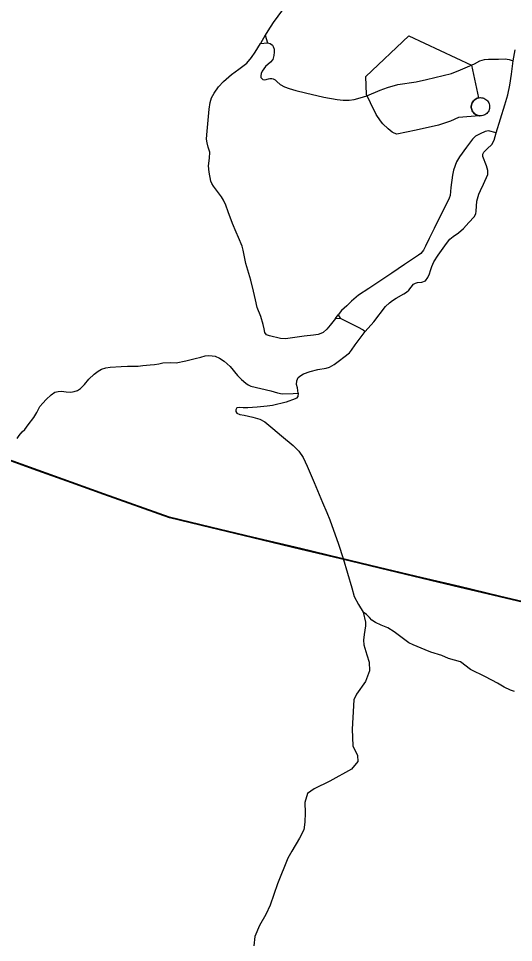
# Model space of a CAD drawing. Extents: x -789162 to -606354, y -1062736 to -945481.
# Drawn here: x -662479 to -659774, y -1004905 to -999855 of the extents above; entities that cross this region are included whole.
import ezdxf

# ---------------------------------------------------------------- set-up
doc = ezdxf.new("R2010")
doc.units = 0
for name, color, linetype in [('_SIRSI VZTAHY_ELEKTRICKE VEDENI VN 110 kV S', 7, 'Continuous'), ('_SIRSI VZTAHY_OP vodnich zdroju II stupne', 7, 'Continuous'), ('_SIRSI VZTAHY_SILNICE III TRIDY_STAV', 7, 'Continuous')]:
    doc.layers.add(name, color=color, linetype=linetype)

msp = doc.modelspace()

# ---------------------------------------------------------------- linework, layer by layer
at = {"layer": '_SIRSI VZTAHY_ELEKTRICKE VEDENI VN 110 kV S'}
for points in [[(-659626.5, -1003069.1), (-659850.8, -1003015.5), (-660067.5, -1002963.7), (-660272.8, -1002914.7), (-660508.5, -1002858.4), (-660719.7, -1002807.8), (-660936.1, -1002756.1), (-661200.7, -1002692.8), (-661428.1, -1002638.5), (-661653.7, -1002584.6), (-662012.7, -1002455.8), (-662189.4, -1002392.2), (-662372.7, -1002326.5), (-662601.2, -1002244.5)], [(-659626.5, -1003069.1), (-659850.8, -1003015.5), (-660067.5, -1002963.7), (-660272.8, -1002914.7), (-660508.5, -1002858.4), (-660719.7, -1002807.8), (-660936.1, -1002756.1), (-661200.7, -1002692.8), (-661428.1, -1002638.5), (-661653.7, -1002584.6), (-662012.7, -1002455.8), (-662189.4, -1002392.2), (-662372.7, -1002326.5), (-662601.2, -1002244.5)], [(-659625.6, -1003065.2), (-659849.9, -1003011.6), (-660066.5, -1002959.8), (-660271.8, -1002910.8), (-660507.6, -1002854.5), (-660718.8, -1002803.9), (-660935.1, -1002752.2), (-661199.8, -1002688.9), (-661427.1, -1002634.6), (-661652.6, -1002580.8), (-662011.4, -1002452.1), (-662188, -1002388.4), (-662371.3, -1002322.7), (-662599.8, -1002240.8)], [(-659625.6, -1003065.2), (-659849.9, -1003011.6), (-660066.5, -1002959.8), (-660271.8, -1002910.8), (-660507.6, -1002854.5), (-660718.8, -1002803.9), (-660935.1, -1002752.2), (-661199.8, -1002688.9), (-661427.1, -1002634.6), (-661652.6, -1002580.8), (-662011.4, -1002452.1), (-662188, -1002388.4), (-662371.3, -1002322.7), (-662599.8, -1002240.8)]]:
    msp.add_lwpolyline(points, dxfattribs=at)
at = {"layer": '_SIRSI VZTAHY_OP vodnich zdroju II stupne'}
for points in [[(-659964.9, -1000288.3), (-659966.9, -1000288.6), (-659972.8, -1000290.6), (-659978.5, -1000293.3), (-659983.8, -1000296.6), (-659988.7, -1000300.6), (-659993, -1000305.2), (-659996.7, -1000310.3), (-659999.7, -1000315.8), (-660002, -1000321.7), (-660003.6, -1000327.8), (-660004.4, -1000334), (-660004.4, -1000340.3), (-660003.6, -1000346.5), (-660002, -1000352.6), (-659999.7, -1000358.5), (-659996.7, -1000364), (-659993, -1000369.1), (-659988.7, -1000373.7), (-659983.8, -1000377.7), (-659978.5, -1000381.1), (-659972.8, -1000383.7), (-659966.9, -1000385.7), (-659960.7, -1000386.9), (-659959, -1000387), (-660073.4, -1000395.9), (-660117.6, -1000415.5), (-660183.4, -1000437.2), (-660306.4, -1000464.7), (-660410.6, -1000487.1), (-660425, -1000481.3), (-660435.9, -1000476.2), (-660459, -1000458.2), (-660488, -1000430.7), (-660500.3, -1000414.7), (-660523.4, -1000378.6), (-660555.3, -1000315.6), (-660576.2, -1000269.3), (-660581.3, -1000171.7), (-660346.2, -999949.6), (-660003.4, -1000109)], [(-659954.4, -1000287.1), (-659948.1, -1000287.5), (-659941.9, -1000288.6), (-659936, -1000290.6), (-659930.3, -1000293.3), (-659925, -1000296.6), (-659920.1, -1000300.6), (-659915.8, -1000305.2), (-659912.1, -1000310.3), (-659909.1, -1000315.8), (-659906.8, -1000321.7), (-659905.2, -1000327.8), (-659904.4, -1000334), (-659904.4, -1000340.3), (-659905.2, -1000346.5), (-659906.8, -1000352.6), (-659909.1, -1000358.5), (-659912.1, -1000364), (-659915.8, -1000369.1), (-659920.1, -1000373.7), (-659925, -1000377.7), (-659930.3, -1000381.1), (-659936, -1000383.7), (-659941.9, -1000385.7), (-659948.1, -1000386.9), (-659954.4, -1000387.3), (-659960.7, -1000386.9), (-659966.9, -1000385.7), (-659972.8, -1000383.7), (-659978.5, -1000381.1), (-659983.8, -1000377.7), (-659988.7, -1000373.7), (-659993, -1000369.1), (-659996.7, -1000364), (-659999.7, -1000358.5), (-660002, -1000352.6), (-660003.6, -1000346.5), (-660004.4, -1000340.3), (-660004.4, -1000334), (-660003.6, -1000327.8), (-660002, -1000321.7), (-659999.7, -1000315.8), (-659996.7, -1000310.3), (-659993, -1000305.2), (-659988.7, -1000300.6), (-659983.8, -1000296.6), (-659978.5, -1000293.3), (-659972.8, -1000290.6), (-659966.9, -1000288.6), (-659960.7, -1000287.5)]]:
    msp.add_lwpolyline(points, close=True, dxfattribs=at)
at = {"layer": '_SIRSI VZTAHY_SILNICE III TRIDY_STAV'}
for points in [[(-661015.4, -999779.9), (-661087.5, -999876.1), (-661116.4, -999922.2), (-661130.9, -999946.7)], [(-661130.9, -999946.7), (-661157, -999990.5)], [(-661130.9, -999946.7), (-661117.7, -999987.2)], [(-660745.9, -1001495), (-660774.8, -1001530.9), (-660793.9, -1001552.7), (-660813.9, -1001570.3), (-660826.9, -1001576.8), (-660841.2, -1001581), (-660867.2, -1001584.6), (-660918.4, -1001591.2), (-661018.9, -1001605.6), (-661047.7, -1001603.3), (-661106.9, -1001589.6), (-661123.3, -1001582.8), (-661132.8, -1001570.8), (-661136.1, -1001551.2), (-661141.5, -1001527.1), (-661154.5, -1001484), (-661174.7, -1001434.5), (-661183.6, -1001391.6), (-661195, -1001344.6), (-661209.7, -1001284.8), (-661235.7, -1001193.3), (-661250.3, -1001121.1), (-661255.9, -1001099.2), (-661276.6, -1001052), (-661289.5, -1001022.4), (-661308.9, -1000975.9), (-661333.1, -1000911.1), (-661345.9, -1000875.2), (-661358.2, -1000847.9), (-661370, -1000828.8), (-661413.2, -1000770.6), (-661422, -1000757), (-661428.2, -1000743.1), (-661436.6, -1000693.7), (-661440.3, -1000660), (-661434.4, -1000618.6), (-661432.1, -1000584.7), (-661441.8, -1000557.9), (-661447.3, -1000534), (-661452, -1000514.8), (-661449.8, -1000491.4), (-661437.2, -1000349.7), (-661431.5, -1000313), (-661423.1, -1000288.8), (-661409.1, -1000262.9), (-661385.8, -1000228.6), (-661358.2, -1000198.7), (-661315.5, -1000161.6), (-661273.8, -1000131.6), (-661231, -1000098.6), (-661205, -1000067.2), (-661185.6, -1000039), (-661157, -999990.5)], [(-661157, -999990.5), (-661117.7, -999987.2)], [(-661117.7, -999987.2), (-661103.2, -999992.2), (-661090.7, -1000000.6), (-661086.9, -1000007.4), (-661082.3, -1000021.5), (-661081.4, -1000038.3), (-661083.5, -1000057.4), (-661089.1, -1000078.4), (-661102.1, -1000093.5), (-661128.9, -1000117.5), (-661147.5, -1000143.5), (-661153.3, -1000155.1), (-661155.1, -1000167.5), (-661154.2, -1000177.5), (-661143.5, -1000188.2), (-661133.3, -1000189.9), (-661113.2, -1000185), (-661104.9, -1000182.4), (-661095.1, -1000181.8), (-661086.9, -1000185.3), (-661076.8, -1000189.9), (-661067.7, -1000198.9), (-661048.5, -1000215.2), (-661024.9, -1000228.5), (-660999.4, -1000238), (-660962.9, -1000248.6), (-660911, -1000261.5), (-660810.4, -1000283.9), (-660737.5, -1000297.3), (-660704.7, -1000301.5), (-660671.3, -1000301.5), (-660643.8, -1000297.3), (-660612, -1000288.8), (-660575, -1000277.2), (-660503, -1000246.5), (-660462.8, -1000231.7), (-660405.1, -1000215.9), (-660305.9, -1000200.1), (-660248.5, -1000188.1), (-660111.8, -1000154.6), (-660063.4, -1000134.6), (-659986.9, -1000101.8), (-659957.3, -1000086.4), (-659932.4, -1000078.9), (-659910.9, -1000077.4), (-659882.2, -1000076.9), (-659855.8, -1000077.2), (-659819.3, -1000075.4), (-659797.9, -1000079.5), (-659775.3, -1000086.3)], [(-659775.3, -1000086.3), (-659765.1, -1000026.7)], [(-659867.7, -1000480.1), (-659820.7, -1000326), (-659805.4, -1000271.5), (-659794.7, -1000219.2), (-659784.5, -1000158.6), (-659775.3, -1000086.3)], [(-659867.7, -1000480.1), (-659910.5, -1000469), (-659928.7, -1000472), (-659956.3, -1000485), (-659982.2, -1000498.5), (-659998.7, -1000514.4), (-660031.4, -1000558.3), (-660068.6, -1000610.6), (-660084.7, -1000638.1), (-660101.8, -1000684), (-660106.8, -1000710.4), (-660115.8, -1000778.3), (-660120.7, -1000821.7), (-660125.6, -1000836.1), (-660140, -1000867.7), (-660183.4, -1000952.8), (-660208, -1001002.6), (-660234.2, -1001057.2), (-660254.6, -1001098.4), (-660266.2, -1001121.7), (-660280.3, -1001139.4), (-660292, -1001148.2), (-660368.7, -1001199.8), (-660439.2, -1001246.7), (-660564.1, -1001330.3), (-660620.1, -1001366.1), (-660659.1, -1001398.7), (-660685.1, -1001424.3), (-660714.3, -1001450.6), (-660732.5, -1001474.1)], [(-660583.4, -1001565.3), (-660537.5, -1001513.2), (-660472.6, -1001429.1), (-660451.5, -1001408.5), (-660434.8, -1001395.2), (-660414.7, -1001383.4), (-660372.2, -1001359.3), (-660358.2, -1001350.7), (-660345.1, -1001339.1), (-660320, -1001307.1), (-660309.4, -1001301.6), (-660298.8, -1001298.3), (-660274.7, -1001296.1), (-660255.3, -1001288.1), (-660241.3, -1001270.5), (-660233.1, -1001249.9), (-660228, -1001231.9), (-660220.7, -1001209.9), (-660209.2, -1001183.9), (-660184.5, -1001148.1), (-660157.6, -1001110.7), (-660139, -1001084.2), (-660121.1, -1001059.9), (-660103.6, -1001046.6), (-660074.8, -1001026), (-660046.1, -1001002), (-660017.4, -1000969.1), (-659987.8, -1000938), (-659980.4, -1000923.2), (-659977.5, -1000908.6), (-659973.4, -1000853.3), (-659962.8, -1000815.6), (-659953.9, -1000795.4), (-659937.2, -1000760.4), (-659914.9, -1000708), (-659914, -1000685.1), (-659921.9, -1000660.1), (-659941.7, -1000609.4), (-659941.3, -1000596.8), (-659936.4, -1000585.8), (-659917.1, -1000566.7), (-659892.2, -1000542.9), (-659880.1, -1000520.2), (-659867.7, -1000480.1)], [(-660745.9, -1001495), (-660732.5, -1001474.1)], [(-660732.5, -1001474.1), (-660720.8, -1001493.4)], [(-660745.9, -1001495), (-660720.8, -1001493.4)], [(-660720.8, -1001493.4), (-660687.6, -1001508.4), (-660625.6, -1001539.5), (-660595.6, -1001556.1), (-660583.4, -1001565.3)], [(-660949.9, -1001902.2), (-660953.8, -1001873.9), (-660958.7, -1001854.2), (-660957.9, -1001834.6), (-660949.7, -1001817), (-660935.9, -1001805.9), (-660921.3, -1001797.1), (-660884, -1001783.2), (-660843.8, -1001772.6), (-660797.5, -1001766.6), (-660778.9, -1001761.2), (-660753.7, -1001746), (-660725, -1001723.1), (-660701, -1001706), (-660670.3, -1001681.1), (-660658.2, -1001667.6), (-660638.4, -1001638.7), (-660610.8, -1001602.2), (-660583.4, -1001565.3)], [(-662486.2, -1002150.7), (-662474.4, -1002133.2), (-662457.7, -1002114.5), (-662444.2, -1002101.6), (-662425.2, -1002076), (-662395.2, -1002035.8), (-662378.5, -1002008.9), (-662361.1, -1001976), (-662345.3, -1001957.9), (-662326.7, -1001936.5), (-662299.6, -1001911.7), (-662280.2, -1001896.7), (-662261.6, -1001892.7), (-662243.6, -1001891.6), (-662218.4, -1001895.2), (-662192.8, -1001896.7), (-662174.8, -1001894.1), (-662155.4, -1001888.7), (-662139.7, -1001877.7), (-662118.5, -1001855), (-662094.3, -1001826.4), (-662065.1, -1001798.2), (-662043.1, -1001782.5), (-662024.1, -1001770.5), (-662001.7, -1001763.1), (-661977.7, -1001761.2), (-661917.4, -1001756.6), (-661882.8, -1001754), (-661851.2, -1001755.3), (-661825.3, -1001754.3), (-661798.2, -1001750.3), (-661759.4, -1001747.7), (-661734.9, -1001746.3), (-661712.2, -1001742.6), (-661689.2, -1001737.4), (-661650.3, -1001735.3), (-661617, -1001735.8), (-661564, -1001726.2), (-661513.8, -1001713.8), (-661481.7, -1001705.4), (-661458.2, -1001697.9), (-661440.3, -1001697.2), (-661420.4, -1001697.6), (-661404.1, -1001700.9), (-661380.3, -1001710.4), (-661354.3, -1001727.6), (-661322.1, -1001755.8), (-661281.8, -1001806.4), (-661259.1, -1001827.9), (-661236.9, -1001847.7), (-661223.6, -1001857.5), (-661209.4, -1001864), (-661153.8, -1001877.1), (-661099.9, -1001889.7), (-661063.7, -1001901.1), (-661037.4, -1001905.2), (-660977.2, -1001904.6), (-660949.9, -1001902.2)], [(-660949.9, -1001902.2), (-660952.6, -1001920.6), (-660959.4, -1001929.6), (-660967.2, -1001934.2), (-661016.5, -1001950.8), (-661091.5, -1001970.4), (-661119.3, -1001974.2), (-661175.1, -1001979.1), (-661225.6, -1001983.1), (-661250.7, -1001981.9), (-661272, -1001979.9), (-661284.7, -1001982.8), (-661290.1, -1001992.8), (-661291, -1002001.7), (-661285.3, -1002012.4), (-661268.4, -1002019.2), (-661244.6, -1002023.3), (-661197.4, -1002034.2), (-661160.3, -1002045.2), (-661131.6, -1002059.3), (-661088.9, -1002095.1), (-661041.2, -1002135), (-660977, -1002189.1), (-660946.3, -1002218.6), (-660922.6, -1002254.6), (-660902, -1002300.9), (-660863.2, -1002390.9), (-660816.5, -1002500.6), (-660793, -1002554.6), (-660777.8, -1002593.9), (-660730.8, -1002727.7), (-660705.2, -1002806.7), (-660657.9, -1002966.3), (-660644.6, -1003012.8), (-660620.5, -1003056.8), (-660594.4, -1003099.8)], [(-660594.4, -1003099.8), (-660583, -1003154.5), (-660581.8, -1003174.1), (-660590.3, -1003222.1), (-660593.3, -1003253.1), (-660591, -1003278.5), (-660574.8, -1003331.7), (-660562.1, -1003371.9), (-660560, -1003420.6), (-660583.3, -1003477.7), (-660632, -1003547.6), (-660646.8, -1003579.3), (-660651, -1003674.6), (-660655.3, -1003738.1), (-660651, -1003829.1), (-660625.6, -1003882), (-660623.5, -1003915.9), (-660659.5, -1003958.2), (-660778, -1004023.8), (-660862.7, -1004064), (-660898.7, -1004089.4), (-660913.5, -1004140.2), (-660911.4, -1004195.3), (-660913.5, -1004246.1), (-660919.9, -1004288.4), (-660943.1, -1004335), (-660985.5, -1004404.8), (-661006.6, -1004442.9), (-661063.8, -1004584.7), (-661104, -1004701.1), (-661127.3, -1004751.9), (-661161.2, -1004811.2), (-661186.6, -1004872.6), (-661192.9, -1004923.4)], [(-659767.7, -1003533), (-659790.2, -1003525.9), (-659824, -1003509.1), (-659860.3, -1003487.1), (-659926.2, -1003451.8), (-660007.9, -1003413), (-660062.5, -1003370.6), (-660128.8, -1003352.4), (-660165.1, -1003335.7), (-660225.2, -1003317.4), (-660256, -1003305.5), (-660322.8, -1003277.2), (-660345.7, -1003266), (-660425.2, -1003206.8), (-660460.5, -1003185.8), (-660496.3, -1003170), (-660527.7, -1003155.2), (-660548.6, -1003142.1), (-660561, -1003128.8), (-660577, -1003112.1), (-660594.4, -1003099.8)]]:
    msp.add_lwpolyline(points, dxfattribs=at)

doc.saveas('drawing.dxf')
